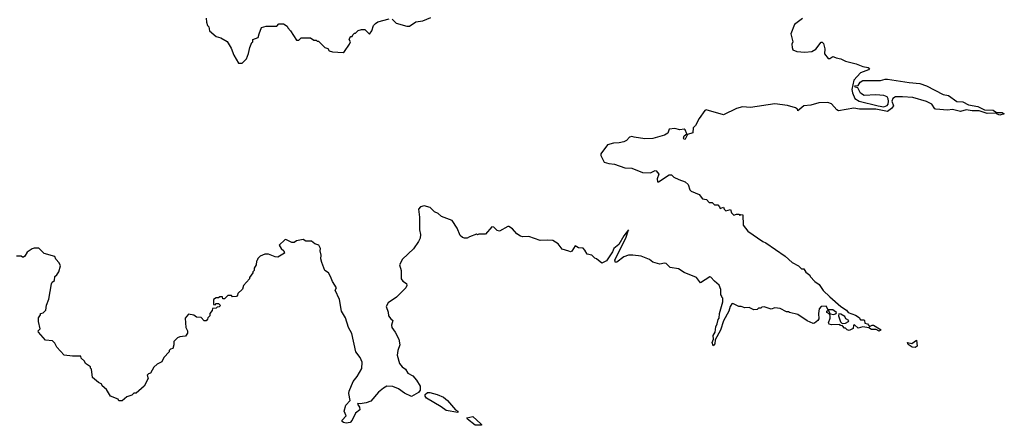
# Model space of a CAD drawing. Extents: x 2293878 to 2522763, y 823964 to 1006972.
# Tile 337 of 407: x 2469512 to 2477992, y 833312 to 836806. Entities that reach past the tile are written whole.
import ezdxf

# ---------------------------------------------------------------- set-up
doc = ezdxf.new("R2010")
doc.units = 0

msp = doc.modelspace()

# ---------------------------------------------------------------- linework, layer by layer
at = {"layer": '0CON20XD'}
for points in [[(2472720.7, 836810.7), (2472755, 836776.7), (2472845, 836749.2), (2472870.4, 836749.6), (2472923.4, 836786.6), (2472984.2, 836795.8), (2473053.3, 836825)], [(2471118.3, 836818.3), (2471120, 836785), (2471130, 836755), (2471140, 836745), (2471145, 836710), (2471205, 836660), (2471245, 836650), (2471298.3, 836618.3), (2471331.7, 836561.7), (2471355, 836500), (2471395, 836432.5), (2471428.3, 836431.7), (2471465, 836470), (2471482.5, 836515), (2471493, 836567), (2471511.7, 836608.3), (2471520, 836615), (2471520, 836635), (2471565, 836652.5), (2471573.3, 836685), (2471595, 836740), (2471635, 836750), (2471725, 836750), (2471745, 836770), (2471785, 836770), (2471815, 836750), (2471820, 836735), (2471845, 836710), (2471895, 836630), (2471915, 836630), (2471935, 836650), (2472015, 836650), (2472045, 836630), (2472065, 836630), (2472075, 836620), (2472085, 836620), (2472140, 836565), (2472166.4, 836556.4), (2472178.3, 836538.3), (2472205, 836530), (2472296.4, 836523.6), (2472308.3, 836531.7), (2472353.3, 836595), (2472360, 836615), (2472350, 836635), (2472355, 836650), (2472365, 836660), (2472375, 836660), (2472380, 836675), (2472395, 836690), (2472405, 836690), (2472428.3, 836711.7), (2472455, 836720), (2472485, 836720), (2472525, 836680), (2472545, 836710), (2472560, 836755), (2472575.9, 836774.1), (2472595, 836786.7), (2472695, 836813.3)], [(2476255, 836817.5), (2476186.7, 836765), (2476153.3, 836685), (2476170, 836615), (2476163.3, 836595), (2476164.1, 836565.9), (2476172, 836545), (2476205, 836532), (2476275, 836526), (2476335, 836532.9), (2476368.3, 836551.7), (2476415, 836612.5), (2476425, 836612.5), (2476435, 836600), (2476445.8, 836554.2), (2476442.7, 836512.7), (2476475, 836471.2), (2476488.8, 836471.2), (2476515, 836487.5), (2476525, 836486.7), (2476545, 836476.7), (2476585, 836470), (2476625, 836448.8), (2476717, 836427), (2476775, 836402.5), (2476820, 836395), (2476830, 836385), (2476822.5, 836375), (2476752.5, 836347.5), (2476696.7, 836285), (2476679.1, 836205), (2476683.8, 836175), (2476705.6, 836125.6), (2476742.8, 836102.8), (2476905, 836063.3), (2476955, 836054.3), (2476983.6, 836066.4), (2476992.1, 836077.9), (2476995.8, 836104.2), (2476993.3, 836125), (2476982.4, 836142.4), (2476955, 836153.1), (2476885, 836158.2), (2476785, 836153.8), (2476752.5, 836172.5), (2476729.6, 836219.6), (2476708.8, 836225), (2476704, 836235), (2476735, 836238.6), (2476751.4, 836268.6), (2476775, 836283.4), (2476925, 836281.8), (2476965, 836294.3), (2476985, 836294.4), (2477173.4, 836263.4), (2477265.9, 836255.9), (2477322.5, 836235), (2477465, 836162.5), (2477512.6, 836152.6), (2477585, 836100), (2477635, 836097.5), (2477685, 836072.5), (2477765, 836057.5), (2477820.7, 836030.7), (2477896.1, 836026.1), (2477925, 836007.5), (2477973.6, 836006.4), (2477992.5, 835995), (2477954.3, 835984.3), (2477931.7, 835991.7), (2477921.7, 836001.7), (2477845, 835998), (2477775, 836020), (2477715, 836020), (2477665, 836028.8), (2477615, 836013.8), (2477545, 836032.5), (2477503.3, 836026.7), (2477403.8, 836033.8), (2477395, 836036.7), (2477368.2, 836078.2), (2477321.3, 836101.3), (2477205.3, 836135.3), (2477115, 836140.8), (2477055, 836140), (2477031.7, 836128.3), (2477024.3, 836104.3), (2477036.7, 836065), (2477019.7, 836040.3), (2476985, 836014.2), (2476885, 836035.7), (2476744.5, 836034.5), (2476695, 836044.2), (2476565, 836022), (2476549.4, 836029.4), (2476505, 836082), (2476472.3, 836092.3), (2476395, 836090), (2476325, 836068.8), (2476265, 836063.8), (2476215, 836020), (2476210, 836035), (2476195, 836046.7), (2476125, 836066.5), (2476015, 836082.5), (2475805, 836050), (2475736.1, 836053.9), (2475685, 836040), (2475575, 835987.1), (2475425, 836030), (2475414.2, 836025), (2475365, 835956), (2475332.5, 835895), (2475313.1, 835875), (2475308.3, 835831.7), (2475263, 835817), (2475245, 835777.5), (2475235, 835774.2), (2475230, 835785), (2475234.6, 835805.4), (2475257, 835823), (2475245, 835856.7), (2475235, 835862), (2475196.4, 835856.4), (2475155, 835870), (2475107, 835863), (2475093, 835827), (2475065, 835810), (2474965, 835783.8), (2474895, 835778.8), (2474804, 835794)], [(2474804, 835794), (2474785, 835800), (2474765, 835793.3), (2474737.5, 835765), (2474715, 835753.8), (2474675, 835743.8), (2474625, 835743.3), (2474575, 835727.5), (2474518.3, 835651.7), (2474517.5, 835635), (2474545, 835580), (2474585, 835567.5), (2474635, 835561.2), (2474725, 835530), (2474785, 835526.7), (2474875, 835490), (2474945, 835487.5), (2474984, 835506), (2474995, 835503.8), (2475016, 835475), (2475002.5, 835435), (2475005, 835410), (2475015, 835410), (2475105, 835470), (2475125, 835470), (2475145, 835450), (2475188.3, 835428.3), (2475245, 835410), (2475270, 835385), (2475285, 835340), (2475295, 835330), (2475365, 835300), (2475391.7, 835261.7), (2475427, 835257), (2475451.7, 835231.7), (2475475, 835230), (2475495, 835210), (2475525, 835210), (2475540, 835195), (2475545, 835180), (2475575, 835190), (2475580, 835175), (2475595, 835160), (2475635, 835170), (2475643, 835143), (2475663, 835123), (2475685, 835130), (2475705, 835130), (2475715, 835120), (2475722.5, 835127.5), (2475740, 835125), (2475743.8, 835035), (2475783.3, 834985), (2475912.5, 834895), (2475937.5, 834885), (2476105, 834770), (2476163.9, 834713.9), (2476220, 834685), (2476245, 834660), (2476265, 834660), (2476281.7, 834631.7), (2476316.4, 834606.4), (2476320, 834595), (2476360.7, 834550.7), (2476397.5, 834525), (2476433.6, 834473.6), (2476488.3, 834418.3), (2476585, 834334), (2476634.3, 834304.3), (2476647.5, 834285), (2476711.7, 834261.7), (2476741.1, 834241.1), (2476755, 834221.2), (2476781.5, 834221.5), (2476789.2, 834215), (2476790.6, 834190.6), (2476815.4, 834185.4), (2476832, 834162), (2476854.5, 834175.5), (2476865, 834173.5), (2476932, 834135), (2476915, 834123.8), (2476887.9, 834137.9), (2476847.5, 834137.5), (2476825, 834151.2), (2476775, 834160.6), (2476735, 834148.8), (2476702.7, 834177.3), (2476692.5, 834175), (2476690, 834145), (2476655, 834130), (2476640, 834135), (2476625, 834150), (2476615, 834150), (2476598.3, 834168.3), (2476581.7, 834171.7), (2476575, 834180), (2476505, 834177.5), (2476483, 834183), (2476477.5, 834195), (2476492.5, 834235), (2476492, 834255), (2476483.6, 834273.6), (2476463.8, 834285), (2476464.2, 834295), (2476475, 834302.5), (2476491.7, 834271.7), (2476525, 834267.5), (2476543.3, 834275), (2476546.4, 834283.6), (2476528.3, 834298.3), (2476515, 834306.1), (2476475, 834306.7), (2476458, 834338), (2476414.3, 834335), (2476396.9, 834315), (2476391.2, 834275), (2476395, 834230), (2476387.5, 834215), (2476358.3, 834191.7), (2476345, 834190), (2476295, 834212.5), (2476215, 834267.5), (2476143, 834283), (2476135, 834290), (2476115, 834290), (2476061.7, 834318.3), (2476015, 834322.5), (2475985, 834312.5), (2475925, 834332.5), (2475905, 834330), (2475895, 834320), (2475875, 834320), (2475865, 834310), (2475835, 834307.5), (2475795, 834327.5), (2475757, 834323), (2475726.1, 834336.1), (2475705, 834336.7), (2475655, 834362.5), (2475645, 834357.5), (2475631.2, 834335), (2475620, 834295), (2475575, 834211.2), (2475547.9, 834132.1), (2475503, 834047), (2475497.7, 834015), (2475485, 833997.5), (2475476.4, 834025), (2475488, 834055), (2475485.4, 834085), (2475502.9, 834115), (2475508.5, 834161.5), (2475520, 834185), (2475526.6, 834223.4), (2475535.8, 834235), (2475538, 834275), (2475568.8, 834375), (2475566.7, 834406.7), (2475560, 834415), (2475560, 834425), (2475550, 834435), (2475551.7, 834481.7), (2475535, 834520), (2475495, 834552.5), (2475465, 834586.7), (2475455, 834590), (2475375, 834540), (2475340, 834585), (2475235, 834627.5), (2475185, 834660), (2475115, 834670), (2475080, 834705), (2475065, 834708), (2475025, 834701.2), (2474966.1, 834716.1), (2474935, 834738.8), (2474865, 834768), (2474791.7, 834778.3), (2474755, 834776.2), (2474715, 834763.3), (2474655, 834716.2), (2474642.5, 834715), (2474637.5, 834735), (2474735, 834931.9), (2474756.4, 834996.4), (2474715, 834944.6), (2474671.1, 834868.9), (2474630.4, 834835), (2474616.9, 834805), (2474565, 834728.6), (2474525, 834707.5), (2474480, 834745), (2474465, 834751.2), (2474438.3, 834778.3), (2474400, 834785), (2474380.7, 834820.7), (2474365, 834836.7), (2474325, 834841.4), (2474295, 834856.7), (2474267.7, 834812.3), (2474255, 834806.7), (2474240.7, 834810.7), (2474185, 834830), (2474150, 834875), (2474105, 834902.5), (2474055, 834907.5), (2473995, 834903.3), (2473898.3, 834938.3), (2473845, 834936.2), (2473825, 834941.2), (2473792.3, 834962.3), (2473756.7, 835005), (2473725, 835023.3), (2473715, 835023.3), (2473645, 834984.2), (2473625, 834988.8), (2473595, 835017.5), (2473578.3, 835021.7), (2473525, 834957.5), (2473465, 834957.5), (2473455, 834952.5), (2473445, 834957.5), (2473385, 834936.7), (2473365, 834923.3), (2473343.6, 834923.6), (2473325, 834930), (2473305, 834947.5), (2473280.7, 835010.7), (2473237.5, 835075), (2473145, 835111.2), (2473115.8, 835135.8), (2473085, 835151.2), (2473048.3, 835188.3), (2472995, 835202), (2472962.5, 835195), (2472946.4, 835173.6), (2472956.4, 835103.6), (2472956.2, 834995), (2472963.8, 834955), (2472960, 834925), (2472946.7, 834895), (2472905, 834833.3), (2472807.6, 834742.4), (2472784.2, 834695), (2472796, 834645), (2472796.7, 834575), (2472812.5, 834555), (2472843, 834533), (2472847.5, 834515), (2472837.5, 834495), (2472757.5, 834415), (2472684.1, 834365.9), (2472668.8, 834335), (2472686.1, 834286.1), (2472688.8, 834255), (2472708.3, 834228.3), (2472726.7, 834215), (2472714, 834176), (2472716.2, 834155), (2472746.7, 834115), (2472777.5, 834055), (2472786.7, 834005), (2472767.5, 833955), (2472763.3, 833915), (2472783.8, 833845), (2472805, 833816.2), (2472834.5, 833794.5), (2472855, 833761.4), (2472896.9, 833736.9), (2472930, 833700), (2472960.2, 833650.2), (2472960.6, 833615), (2472945.3, 833594.7), (2472885, 833559.2), (2472825, 833590), (2472775, 833627.1), (2472725.6, 833645.6), (2472675, 833648), (2472645, 833631.2), (2472602.4, 833597.6), (2472535, 833520), (2472495, 833506.7), (2472445, 833497.5), (2472425, 833500), (2472420, 833495), (2472437.7, 833467.7), (2472440, 833445), (2472403.9, 833416.1), (2472376.2, 833355), (2472356.7, 833335), (2472325, 833330.8), (2472300, 833335), (2472290, 833345), (2472290, 833355), (2472322.5, 833395), (2472306.7, 833435), (2472320, 833485), (2472357.5, 833525), (2472347.1, 833585), (2472349.4, 833605), (2472385, 833690), (2472418.7, 833731.3), (2472457.7, 833802.3), (2472461.2, 833855), (2472445, 833897.5), (2472406.7, 833945), (2472373.4, 834103.4), (2472344.3, 834155), (2472319.1, 834239.1), (2472284.1, 834294.1), (2472267.1, 834395), (2472230, 834475), (2472240, 834495), (2472205, 834550), (2472190, 834595), (2472170, 834625), (2472140, 834645), (2472113.6, 834713.6), (2472106.4, 834746.4), (2472108.3, 834778.3), (2472098.8, 834815), (2472102.5, 834835), (2472087.5, 834865), (2472053.9, 834873.9), (2472025, 834897.5), (2471977, 834897), (2471953, 834913), (2471895, 834900), (2471875, 834887.5), (2471855, 834887.5), (2471805, 834912.5), (2471795, 834910), (2471747.5, 834865), (2471763.3, 834835), (2471786.7, 834815), (2471792.5, 834795), (2471735, 834761.4), (2471711.8, 834761.8), (2471654.1, 834785.9), (2471623.3, 834786.7), (2471581.7, 834768.3), (2471561.7, 834748.3), (2471558.3, 834731.7), (2471550, 834725), (2471547, 834693), (2471530, 834665), (2471530, 834645), (2471520, 834635), (2471520, 834625), (2471490, 834585), (2471490, 834575), (2471440, 834515), (2471430, 834485), (2471391.7, 834448.3), (2471388.3, 834431.7), (2471378.3, 834421.7), (2471345, 834420), (2471335, 834430), (2471305, 834430), (2471275, 834400), (2471261.7, 834401.7), (2471258.3, 834418.3), (2471235, 834420), (2471225, 834410), (2471205, 834410), (2471180, 834395), (2471181.7, 834351.7), (2471195, 834350), (2471205, 834360), (2471225, 834360), (2471240, 834345), (2471228.3, 834331.7), (2471211.7, 834328.3), (2471205, 834320), (2471171.7, 834318.3), (2471168.3, 834301.7), (2471150, 834275), (2471150, 834255), (2471131.7, 834238.3), (2471130, 834225), (2471118.3, 834211.7), (2471101.7, 834211.7), (2471075, 834240), (2471035, 834242.5), (2471011.7, 834261.7), (2470965, 834270), (2470937.5, 834235), (2470942.5, 834155), (2470957.5, 834125), (2470956.7, 834105), (2470940, 834080), (2470913.9, 834076.1), (2470890, 834075), (2470870, 834065), (2470840, 834035), (2470840, 834005), (2470830, 833975), (2470811.7, 833968.3), (2470800, 833955), (2470800, 833945), (2470753.6, 833896.4), (2470735, 833860), (2470695, 833840), (2470667, 833813), (2470639.3, 833760.7), (2470620, 833755), (2470610, 833745), (2470617.5, 833715), (2470585, 833650), (2470515, 833590), (2470495, 833590), (2470478.3, 833571.7), (2470433, 833557), (2470395, 833522.5), (2470365, 833522.5), (2470358.3, 833538.3), (2470295, 833563.3), (2470259.3, 833619.3), (2470221.7, 833651.7), (2470220, 833665), (2470189.3, 833679.3), (2470137.5, 833725), (2470130, 833795), (2470120, 833805), (2470120, 833815), (2470077.5, 833845), (2470070, 833865), (2470041.7, 833891.7), (2470038.3, 833908.3), (2469965, 833907.5), (2469895, 833917.5), (2469830, 833985), (2469815, 834020), (2469795, 834040), (2469735, 834046.7), (2469672.5, 834115), (2469670, 834125), (2469687.5, 834142.5), (2469672.5, 834205), (2469673, 834237), (2469690, 834265), (2469690, 834275), (2469715, 834280), (2469737, 834303), (2469743, 834347), (2469761.7, 834398.3), (2469785, 834530), (2469792.5, 834545), (2469811.7, 834558.3), (2469814, 834595), (2469831.7, 834608.3), (2469848.8, 834635), (2469863.3, 834685), (2469852.3, 834712.3), (2469823.2, 834743.2), (2469813.3, 834765), (2469721.7, 834791.7), (2469675, 834837.5), (2469637, 834837), (2469619.3, 834830.7), (2469575, 834802.5), (2469555, 834770), (2469545, 834760), (2469535, 834760), (2469525, 834770), (2469485, 834770)], [(2476595, 834190), (2476625, 834192.5), (2476650, 834205), (2476652.5, 834215), (2476628, 834228), (2476618, 834248), (2476585, 834269.1), (2476566.4, 834273.6), (2476563.9, 834256.1), (2476582.5, 834202.5), (2476595, 834190)], [(2477225, 833983.3), (2477199.4, 833985), (2477165, 834008.1), (2477157.5, 834025), (2477195, 834017.5), (2477236.7, 834046.7), (2477242.5, 833995), (2477225, 833983.3)], [(2473285, 833423.3), (2473185, 833438.6), (2473142.4, 833472.4), (2473015, 833546.7), (2473003.5, 833563.5), (2473003.3, 833576.7), (2473025, 833594.7), (2473045, 833595.9), (2473108.3, 833578.3), (2473161.2, 833555), (2473196.3, 833526.3), (2473266.1, 833446.1), (2473286.7, 833435), (2473285, 833423.3)], [(2473485, 833312), (2473435, 833312.9), (2473368.8, 833365), (2473362.5, 833377.5), (2473415, 833387.5), (2473483.8, 833325), (2473492.5, 833315), (2473485, 833312)]]:
    msp.add_lwpolyline(points, dxfattribs=at)

doc.saveas('drawing.dxf')
